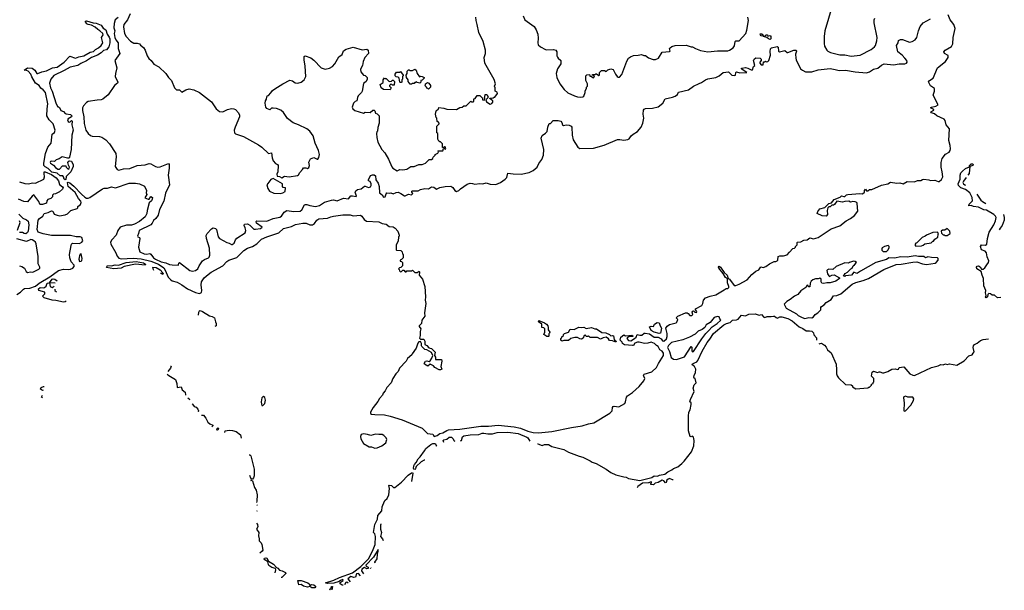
# Model space of a CAD drawing. Extents: x 1771496 to 1971148, y 471553 to 643630.
# Tile 654 of 656: x 1958849 to 1971148, y 515583 to 522706. Entities that reach past the tile are written whole.
import ezdxf

# ---------------------------------------------------------------- set-up
doc = ezdxf.new("R2010")
doc.units = 0

msp = doc.modelspace()

# ---------------------------------------------------------------- linework, layer by layer
at = {"layer": '0CON10XD'}
for points in [[(1968998, 522875), (1968908, 522565), (1968896, 522495), (1968898, 522408), (1968904, 522374), (1968931, 522325), (1968945, 522311), (1968976, 522296), (1969095, 522269), (1969155, 522266), (1969235, 522250), (1969346, 522264), (1969485, 522334), (1969528, 522365), (1969539, 522385), (1969557, 522443), (1969558, 522485), (1969523, 522665), (1969522, 522705), (1969529, 522725)], [(1960079, 522735), (1960043, 522705), (1960030, 522660), (1960025, 522605), (1960036, 522566), (1960030, 522535), (1960038, 522485), (1960048, 522455), (1960079, 522415), (1960079, 522345), (1960100, 522285), (1960037, 522195), (1960064, 522105), (1960045, 522035), (1960043, 521995), (1960073, 521925), (1960071, 521915), (1960034, 521885), (1959952, 521768), (1959887, 521713), (1959865, 521705), (1959815, 521703), (1959705, 521684), (1959685, 521674), (1959645, 521632), (1959633, 521605), (1959633, 521573), (1959648, 521495), (1959655, 521412), (1959677, 521327), (1959705, 521287), (1959735, 521260), (1959755, 521253), (1959845, 521249), (1959875, 521241), (1959925, 521206), (1959969, 521155), (1960049, 521035), (1960053, 520995), (1960042, 520875), (1960068, 520835), (1960088, 520828), (1960145, 520845), (1960225, 520848), (1960317, 520885), (1960415, 520895), (1960465, 520911), (1960485, 520906), (1960545, 520872), (1960575, 520865), (1960605, 520869), (1960685, 520904), (1960709, 520909), (1960717, 520897), (1960714, 520854), (1960704, 520766), (1960721, 520645), (1960669, 520541), (1960650, 520440), (1960597, 520335), (1960577, 520265), (1960549, 520225), (1960521, 520199), (1960503, 520165), (1960485, 520145), (1960341, 520075), (1960334, 520035), (1960320, 520005), (1960323, 519995), (1960346, 519985), (1960349, 519975), (1960332, 519865), (1960349, 519809), (1960405, 519783), (1960435, 519780), (1960475, 519789), (1960489, 519779), (1960519, 519735), (1960544, 519715), (1960614, 519685), (1960675, 519672), (1960722, 519652), (1960755, 519645), (1960827, 519643), (1960834, 519646), (1960836, 519665), (1960845, 519676), (1960975, 519576), (1961006, 519566), (1961045, 519574), (1961075, 519597), (1961089, 519635), (1961133, 519697), (1961156, 519714), (1961207, 519733), (1961217, 519743), (1961222, 519765), (1961218, 519855), (1961182, 519975), (1961180, 520010), (1961190, 520035), (1961245, 520094), (1961265, 520106), (1961295, 520099), (1961306, 520085), (1961329, 519995), (1961345, 519976), (1961435, 519924), (1961466, 519916), (1961495, 519898), (1961505, 519898), (1961529, 519915), (1961544, 519956), (1961562, 519978), (1961666, 520045), (1961674, 520076), (1961667, 520107), (1961651, 520135), (1961656, 520154), (1961693, 520157), (1961723, 520143), (1961775, 520093), (1961795, 520089), (1961855, 520101), (1961878, 520115), (1961809, 520165), (1961801, 520185), (1961812, 520195), (1961935, 520191), (1962015, 520223), (1962098, 520242), (1962121, 520255), (1962153, 520305), (1962187, 520325), (1962275, 520312), (1962354, 520316), (1962375, 520331), (1962407, 520393), (1962419, 520401), (1962435, 520401), (1962475, 520385), (1962545, 520376), (1962595, 520388), (1962655, 520430), (1962745, 520455), (1962768, 520458), (1962815, 520443), (1962895, 520476), (1962955, 520470), (1962985, 520506), (1963005, 520508), (1963052, 520498), (1963056, 520505), (1963040, 520555), (1963049, 520571), (1963070, 520585), (1963115, 520596), (1963155, 520626), (1963165, 520628), (1963205, 520612), (1963232, 520618), (1963240, 520635), (1963239, 520655), (1963225, 520684), (1963208, 520695), (1963206, 520705), (1963230, 520760), (1963255, 520771), (1963275, 520768), (1963292, 520755), (1963299, 520705), (1963325, 520665), (1963341, 520625), (1963343, 520543), (1963375, 520518), (1963395, 520490), (1963416, 520495), (1963426, 520534), (1963437, 520543), (1963465, 520539), (1963485, 520544), (1963515, 520533), (1963551, 520549), (1963575, 520551), (1963608, 520538), (1963655, 520509), (1963665, 520508), (1963705, 520530), (1963745, 520518), (1963758, 520535), (1963747, 520555), (1963747, 520565), (1963755, 520570), (1963825, 520571), (1963854, 520586), (1963908, 520598), (1963955, 520596), (1963995, 520618), (1964022, 520615), (1964055, 520590), (1964097, 520613), (1964165, 520624), (1964235, 520626), (1964261, 520611), (1964285, 520572), (1964305, 520562), (1964335, 520573), (1964354, 520596), (1964437, 520653), (1964475, 520664), (1964505, 520662), (1964535, 520652), (1964595, 520660), (1964635, 520656), (1964675, 520669), (1964725, 520654), (1964795, 520649), (1964855, 520672), (1964915, 520717), (1964932, 520738), (1964945, 520790), (1965015, 520780), (1965115, 520779), (1965215, 520799), (1965265, 520823), (1965314, 520865), (1965335, 520912), (1965371, 520959), (1965394, 521015), (1965396, 521085), (1965361, 521225), (1965375, 521259), (1965419, 521291), (1965438, 521312), (1965447, 521365), (1965462, 521408), (1965478, 521412), (1965513, 521447), (1965575, 521447), (1965608, 521438), (1965622, 521422), (1965630, 521395), (1965640, 521385), (1965675, 521393), (1965712, 521388), (1965738, 521378), (1965744, 521364), (1965750, 521265), (1965761, 521205), (1965821, 521115), (1965845, 521098), (1966015, 521103), (1966151, 521139), (1966315, 521210), (1966345, 521211), (1966395, 521201), (1966445, 521209), (1966462, 521218), (1966486, 521255), (1966512, 521278), (1966565, 521309), (1966612, 521365), (1966632, 521415), (1966644, 521475), (1966638, 521525), (1966642, 521575), (1966649, 521591), (1966665, 521598), (1966755, 521601), (1966825, 521618), (1966882, 521665), (1966912, 521718), (1967005, 521739), (1967035, 521753), (1967065, 521773), (1967079, 521801), (1967205, 521829), (1967265, 521875), (1967335, 521911), (1967365, 521920), (1967415, 521956), (1967445, 521969), (1967545, 521986), (1967585, 522006), (1967638, 522045), (1967705, 522053), (1967745, 522015), (1967775, 522010), (1967789, 522015), (1967794, 522046), (1967805, 522053), (1967845, 522044), (1967930, 522045), (1967872, 522085), (1967862, 522095), (1967868, 522102), (1967915, 522109), (1967945, 522101), (1967985, 522080), (1968002, 522078), (1968015, 522120), (1968030, 522135), (1968014, 522195), (1968022, 522215), (1968045, 522228), (1968100, 522225), (1968110, 522215), (1968110, 522195), (1968093, 522177), (1968093, 522163), (1968113, 522143), (1968137, 522143), (1968142, 522178), (1968155, 522180), (1968165, 522190), (1968175, 522180), (1968195, 522182), (1968208, 522195), (1968226, 522264), (1968222, 522308), (1968229, 522341), (1968239, 522355), (1968312, 522372), (1968323, 522363), (1968326, 522315), (1968340, 522305), (1968405, 522320), (1968435, 522298), (1968445, 522297), (1968520, 522325), (1968550, 522325), (1968552, 522315), (1968541, 522275), (1968543, 522225), (1968550, 522205), (1968604, 522094), (1968627, 522075), (1968665, 522056), (1968745, 522057), (1968825, 522078), (1968973, 522097), (1969035, 522086), (1969085, 522070), (1969165, 522075), (1969285, 522055), (1969425, 522042), (1969465, 522056), (1969515, 522089), (1969569, 522100), (1969615, 522140), (1969647, 522153), (1969765, 522142), (1969835, 522155), (1969905, 522155), (1969927, 522163), (1969936, 522174), (1969929, 522195), (1969906, 522225), (1969872, 522262), (1969817, 522305), (1969802, 522385), (1969823, 522415), (1969828, 522445), (1969851, 522459), (1969875, 522460), (1969965, 522426), (1969997, 522433), (1970035, 522456), (1970056, 522484), (1970077, 522565), (1970099, 522621), (1970135, 522666), (1970225, 522716)], [(1960230, 522780), (1960196, 522705), (1960148, 522645), (1960144, 522615), (1960156, 522535), (1960178, 522495), (1960235, 522436), (1960275, 522414), (1960315, 522414), (1960345, 522406), (1960358, 522388), (1960395, 522360), (1960418, 522325), (1960440, 522255), (1960461, 522221), (1960493, 522195), (1960525, 522152), (1960585, 522116), (1960675, 522034), (1960706, 521986), (1960746, 521946), (1960781, 521855), (1960808, 521832), (1960845, 521831), (1960875, 521800), (1960925, 521832), (1960965, 521842), (1961025, 521830), (1961095, 521798), (1961245, 521679), (1961304, 521594), (1961345, 521561), (1961385, 521557), (1961445, 521584), (1961496, 521596), (1961525, 521594), (1961545, 521583), (1961583, 521543), (1961594, 521515), (1961594, 521495), (1961539, 521365), (1961528, 521325), (1961532, 521295), (1961545, 521283), (1961645, 521248), (1961833, 521145), (1961874, 521115), (1961955, 521034), (1961995, 521042), (1962002, 520982), (1962016, 520946), (1962045, 520912), (1962069, 520899), (1962078, 520885), (1962073, 520807), (1962062, 520778), (1962065, 520752), (1962095, 520748), (1962125, 520732), (1962158, 520752), (1962215, 520744), (1962321, 520759), (1962332, 520768), (1962350, 520800), (1962382, 520835), (1962395, 520858), (1962425, 520857), (1962445, 520848), (1962461, 520859), (1962468, 520885), (1962462, 520928), (1962483, 520967), (1962525, 520986), (1962565, 520964), (1962575, 520966), (1962587, 520985), (1962594, 521025), (1962583, 521075), (1962541, 521165), (1962516, 521255), (1962474, 521315), (1962435, 521344), (1962332, 521395), (1962265, 521419), (1962195, 521473), (1962145, 521547), (1962112, 521575), (1962056, 521596), (1962015, 521600), (1961995, 521600), (1961975, 521582), (1961935, 521598), (1961922, 521612), (1961914, 521665), (1961921, 521695), (1961933, 521715), (1961938, 521745), (1961945, 521760), (1961955, 521760), (1961985, 521792), (1962008, 521822), (1962035, 521844), (1962134, 521905), (1962225, 521951), (1962255, 521941), (1962288, 521918), (1962324, 521914), (1962365, 521926), (1962404, 521955), (1962422, 521998), (1962416, 522125), (1962402, 522205), (1962404, 522245), (1962415, 522253), (1962485, 522231), (1962525, 522200), (1962615, 522104), (1962665, 522088), (1962720, 522100), (1962755, 522120), (1962786, 522155), (1962835, 522242), (1962875, 522273), (1962895, 522318), (1962925, 522338), (1963015, 522362), (1963125, 522328), (1963186, 522336), (1963202, 522325), (1963207, 522283), (1963160, 522235), (1963139, 522185), (1963132, 522135), (1963112, 522098), (1963107, 522085), (1963111, 522055), (1963145, 522012), (1963165, 522008), (1963190, 521985), (1963190, 521965), (1963178, 521935), (1963142, 521908), (1963126, 521814), (1963118, 521795), (1963078, 521755), (1963068, 521735), (1963060, 521695), (1963040, 521685), (1963020, 521665), (1963002, 521615), (1963012, 521595), (1963034, 521574), (1963145, 521540), (1963165, 521550), (1963225, 521548), (1963260, 521575), (1963275, 521578), (1963285, 521570), (1963295, 521540), (1963315, 521530), (1963340, 521505), (1963340, 521415), (1963321, 521359), (1963320, 521315), (1963310, 521305), (1963308, 521285), (1963309, 521235), (1963324, 521175), (1963372, 521085), (1963408, 521045), (1963456, 520966), (1963499, 520869), (1963512, 520852), (1963565, 520821), (1963596, 520834), (1963635, 520830), (1963685, 520840), (1963735, 520872), (1963775, 520872), (1963835, 520900), (1963875, 520900), (1963920, 520915), (1963965, 520960), (1963995, 520960), (1964010, 520975), (1964012, 520988), (1964040, 521015), (1964040, 521025), (1964070, 521040), (1964080, 521055), (1964073, 521063), (1964075, 521070), (1964135, 521070), (1964142, 521098), (1964155, 521100), (1964165, 521090), (1964170, 521095), (1964165, 521120), (1964155, 521120), (1964145, 521110), (1964132, 521112), (1964130, 521155), (1964125, 521160)], [(1962736, 520244), (1962768, 520255), (1962885, 520270), (1962975, 520268), (1963015, 520258), (1963105, 520265), (1963122, 520255), (1963152, 520212), (1963183, 520193), (1963335, 520182), (1963375, 520162), (1963425, 520154), (1963464, 520124), (1963515, 520119), (1963538, 520105), (1963574, 520065), (1963590, 520015), (1963588, 520002), (1963580, 519995), (1963577, 519943), (1963550, 519895), (1963550, 519835), (1963555, 519830), (1963610, 519825), (1963625, 519810), (1963630, 519785), (1963640, 519775), (1963640, 519735), (1963618, 519712), (1963600, 519705), (1963602, 519692), (1963618, 519688), (1963630, 519675), (1963630, 519635), (1963608, 519612), (1963592, 519608), (1963580, 519595), (1963588, 519588), (1963592, 519572), (1963605, 519560), (1963618, 519562), (1963635, 519580), (1963648, 519578), (1963665, 519560), (1963675, 519560), (1963685, 519570), (1963748, 519572), (1963755, 519580), (1963785, 519550), (1963815, 519550), (1963837, 519565), (1963842, 519555), (1963840, 519515), (1963881, 519465), (1963909, 519375), (1963920, 519245), (1963912, 519205), (1963923, 519165), (1963907, 519045), (1963910, 519005), (1963873, 518955), (1963866, 518915), (1963840, 518885), (1963840, 518875), (1963858, 518845), (1963850, 518815), (1963851, 518765), (1963841, 518731), (1963855, 518717), (1963896, 518716), (1963910, 518695), (1963910, 518650), (1963935, 518637), (1963961, 518611), (1963995, 518601), (1964030, 518565), (1964037, 518555), (1964030, 518515), (1964042, 518495), (1964044, 518464), (1964118, 518465), (1964122, 518445), (1964108, 518375), (1964120, 518345), (1964106, 518334), (1964090, 518335), (1964033, 518363), (1964016, 518386), (1963977, 518407), (1963948, 518382), (1963904, 518404), (1963900, 518415), (1963920, 518445), (1963935, 518448), (1963965, 518440), (1963975, 518448), (1963998, 518482), (1964010, 518515), (1963992, 518552), (1963935, 518584), (1963909, 518589), (1963873, 518625), (1963867, 518635), (1963870, 518665), (1963855, 518688), (1963835, 518683), (1963822, 518668), (1963800, 518605), (1963750, 518535), (1963748, 518522), (1963695, 518477), (1963676, 518444), (1963595, 518356), (1963576, 518314), (1963549, 518285), (1963512, 518228), (1963489, 518175), (1963434, 518115), (1963416, 518074), (1963388, 518045), (1963379, 518021), (1963343, 517977), (1963322, 517938), (1963263, 517865), (1963232, 517805), (1963232, 517792), (1963243, 517783), (1963285, 517776), (1963405, 517772), (1963475, 517758), (1963625, 517710), (1963877, 517607), (1963945, 517541), (1964011, 517531), (1964025, 517504), (1964065, 517515), (1964098, 517542), (1964135, 517550), (1964185, 517579), (1964205, 517585), (1964345, 517596), (1964610, 517630), (1964705, 517630), (1964825, 517644), (1965025, 517625), (1965105, 517605), (1965195, 517571), (1965265, 517555), (1965329, 517549), (1965495, 517565), (1965740, 517615), (1965875, 517635), (1965955, 517662), (1966022, 517675), (1966221, 517795), (1966248, 517825), (1966253, 517867), (1966261, 517879), (1966275, 517883), (1966335, 517872), (1966406, 517915), (1966418, 517935), (1966428, 517992), (1966441, 518010), (1966505, 518051), (1966585, 518129), (1966645, 518199), (1966657, 518225), (1966643, 518265), (1966649, 518281), (1966745, 518312), (1966805, 518363), (1966827, 518415), (1966890, 518515), (1966891, 518545), (1966875, 518570), (1966846, 518586), (1966825, 518627), (1966805, 518637), (1966778, 518665), (1966735, 518682), (1966695, 518667), (1966655, 518662), (1966585, 518681), (1966565, 518680), (1966534, 518666), (1966515, 518640), (1966505, 518638), (1966405, 518648), (1966380, 518665), (1966375, 518680), (1966350, 518705), (1966360, 518745), (1966395, 518772), (1966415, 518760), (1966495, 518768), (1966508, 518758), (1966508, 518752), (1966465, 518750), (1966442, 518738), (1966432, 518725), (1966452, 518702), (1966483, 518697), (1966530, 518725), (1966550, 518745), (1966562, 518778), (1966595, 518768), (1966622, 518768), (1966649, 518791), (1966663, 518793), (1966715, 518783), (1966775, 518744), (1966825, 518742), (1966863, 518723), (1966877, 518697), (1966895, 518693), (1966928, 518722), (1966937, 518753), (1966938, 518788), (1966921, 518855), (1966938, 518882), (1966965, 518900), (1967048, 518922), (1967058, 518932), (1967070, 518965), (1967050, 518985), (1967070, 519005), (1967165, 519048), (1967187, 519047), (1967200, 519040), (1967220, 519015), (1967245, 519012), (1967257, 519025), (1967248, 519055), (1967255, 519068), (1967265, 519070), (1967283, 519053), (1967305, 519050), (1967307, 519065), (1967290, 519085), (1967292, 519098), (1967369, 519140), (1967382, 519165), (1967391, 519205), (1967415, 519234), (1967474, 519256), (1967545, 519271), (1967648, 519335), (1967675, 519349), (1967695, 519350), (1967709, 519361), (1967709, 519375), (1967690, 519420), (1967691, 519471), (1967665, 519488), (1967637, 519537), (1967583, 519603), (1967579, 519615), (1967585, 519631), (1967605, 519618), (1967650, 519550), (1967685, 519515), (1967697, 519477), (1967715, 519467), (1967775, 519387), (1967793, 519387), (1967835, 519404), (1967935, 519460), (1967993, 519525), (1968044, 519566), (1968082, 519585), (1968105, 519620), (1968135, 519613), (1968170, 519625), (1968215, 519660), (1968275, 519688), (1968295, 519688), (1968310, 519695), (1968320, 519705), (1968325, 519748), (1968345, 519758), (1968392, 519758), (1968435, 519772), (1968465, 519802), (1968505, 519850), (1968527, 519853), (1968540, 519865), (1968540, 519875), (1968560, 519895), (1968560, 519925), (1968565, 519930), (1968605, 519932), (1968645, 519952), (1968685, 519958), (1968718, 519982), (1968765, 519970), (1968825, 519988), (1968986, 520094), (1969095, 520134), (1969174, 520196), (1969227, 520223), (1969277, 520263), (1969319, 520315), (1969312, 520412), (1969304, 520424), (1969284, 520434), (1969255, 520438), (1969225, 520430), (1969205, 520442), (1969155, 520438), (1969125, 520427), (1969055, 520440), (1969029, 520401), (1969015, 520390), (1968995, 520390), (1968975, 520370), (1968955, 520368), (1968942, 520358), (1968934, 520325), (1968939, 520275), (1968925, 520253), (1968875, 520258), (1968810, 520285), (1968819, 520311), (1968842, 520345), (1968905, 520363), (1968955, 520410), (1968989, 520421), (1969025, 520460), (1969098, 520492), (1969115, 520507), (1969145, 520498), (1969155, 520500), (1969175, 520518), (1969195, 520522), (1969345, 520538), (1969377, 520533), (1969400, 520555), (1969400, 520575), (1969415, 520590), (1969425, 520570), (1969445, 520570), (1969464, 520586), (1969495, 520588), (1969615, 520640), (1969695, 520657), (1969725, 520677), (1969805, 520667), (1969845, 520670), (1969885, 520658), (1969935, 520687), (1970025, 520683), (1970065, 520700), (1970105, 520700), (1970125, 520712), (1970145, 520714), (1970205, 520707), (1970227, 520697), (1970281, 520701), (1970324, 520684), (1970335, 520688), (1970365, 520713), (1970381, 520745), (1970374, 520805), (1970359, 520865), (1970360, 520925), (1970374, 520975), (1970415, 521027), (1970458, 521052), (1970473, 521075), (1970476, 521095), (1970473, 521135), (1970457, 521197), (1970464, 521344), (1970423, 521393), (1970408, 521448), (1970395, 521465), (1970305, 521507), (1970275, 521530), (1970238, 521545), (1970230, 521555), (1970267, 521575), (1970269, 521585), (1970225, 521606), (1970240, 521615), (1970295, 521627), (1970321, 521645), (1970259, 521765), (1970275, 521815), (1970275, 521845), (1970265, 521857), (1970225, 521882), (1970200, 521930), (1970212, 521945), (1970259, 521975), (1970314, 522106), (1970414, 522185), (1970446, 522235), (1970447, 522257), (1970403, 522283), (1970391, 522305), (1970409, 522325), (1970487, 522373), (1970505, 522405), (1970509, 522485), (1970534, 522595), (1970516, 522645), (1970488, 522685), (1970472, 522705), (1970445, 522765)], [(1964125, 521160), (1964105, 521180), (1964095, 521180), (1964085, 521190), (1964073, 521213), (1964070, 521285), (1964060, 521295), (1964060, 521375), (1964090, 521405), (1964090, 521415), (1964075, 521430), (1964063, 521433), (1964060, 521475), (1964050, 521485), (1964042, 521525), (1964053, 521567), (1964080, 521595), (1964085, 521610), (1964145, 521602), (1964185, 521590), (1964305, 521583), (1964345, 521608), (1964377, 521613), (1964395, 521630), (1964428, 521632), (1964485, 521690), (1964495, 521680), (1964515, 521680), (1964520, 521685), (1964522, 521718), (1964538, 521722), (1964565, 521760), (1964595, 521760), (1964628, 521728), (1964630, 521705), (1964657, 521703), (1964660, 521725), (1964650, 521735), (1964660, 521745), (1964665, 521770), (1964685, 521770), (1964700, 521745), (1964698, 521732), (1964670, 521705), (1964679, 521679), (1964727, 521653), (1964745, 521660), (1964760, 521675), (1964760, 521695), (1964745, 521700), (1964722, 521722), (1964722, 521728), (1964765, 521730), (1964775, 521740), (1964785, 521740), (1964817, 521783), (1964815, 521800), (1964790, 521815), (1964790, 521855), (1964780, 521875), (1964792, 521905), (1964775, 521960), (1964658, 522165), (1964652, 522235), (1964668, 522282), (1964666, 522325), (1964637, 522435), (1964585, 522545), (1964563, 522645), (1964550, 522695), (1964547, 522737)], [(1965139, 522755), (1965157, 522705), (1965275, 522619), (1965301, 522581), (1965321, 522525), (1965326, 522475), (1965320, 522415), (1965325, 522393), (1965355, 522366), (1965415, 522334), (1965435, 522329), (1965515, 522334), (1965548, 522325), (1965559, 522305), (1965560, 522255), (1965566, 522236), (1965574, 522224), (1965610, 522195), (1965608, 522155), (1965568, 522092), (1965551, 522035), (1965558, 521985), (1965597, 521907), (1965650, 521835), (1965694, 521794), (1965780, 521755), (1965815, 521743), (1965855, 521740), (1965885, 521742), (1965897, 521753), (1965912, 521795), (1965913, 521817), (1965928, 521845), (1965930, 521865), (1965940, 521875), (1965940, 521905), (1965920, 521945), (1965922, 522005), (1965932, 522018), (1965965, 522020), (1965972, 522002), (1965985, 522000), (1966015, 521980), (1966030, 521995), (1966018, 522008), (1966002, 522012), (1966005, 522020), (1966035, 522020), (1966045, 522030), (1966055, 522030), (1966085, 522010), (1966090, 522015), (1966090, 522045), (1966115, 522070), (1966152, 522072), (1966175, 522060), (1966195, 522080), (1966235, 522093), (1966263, 522083), (1966290, 522025), (1966312, 521995), (1966325, 521988), (1966343, 521987), (1966369, 522021), (1966432, 522188), (1966455, 522224), (1966477, 522243), (1966515, 522258), (1966575, 522262), (1966615, 522273), (1966645, 522258), (1966665, 522257), (1966705, 522230), (1966761, 522211), (1966791, 522209), (1966828, 522225), (1966875, 522302), (1966965, 522307), (1966973, 522315), (1966968, 522345), (1966974, 522356), (1966995, 522372), (1967035, 522382), (1967175, 522387), (1967235, 522368), (1967255, 522368), (1967290, 522345), (1967355, 522323), (1967445, 522303), (1967565, 522316), (1967695, 522319), (1967716, 522324), (1967761, 522355), (1967779, 522381), (1967787, 522433), (1967795, 522440), (1967835, 522442), (1967919, 522535), (1967934, 522575), (1967951, 522695), (1967945, 522738)], [(1959415, 520708), (1959405, 520716), (1959396, 520746), (1959386, 520756), (1959355, 520756), (1959315, 520790), (1959252, 520802), (1959205, 520850), (1959165, 520868), (1959152, 520885), (1959150, 520915), (1959173, 521035), (1959202, 521115), (1959240, 521165), (1959254, 521275), (1959284, 521296), (1959294, 521326), (1959267, 521405), (1959216, 521455), (1959189, 521505), (1959191, 521595), (1959200, 521655), (1959173, 521795), (1959141, 521831), (1959112, 521852), (1959092, 521885), (1959048, 521915), (1959001, 521991), (1958987, 522027), (1958953, 522063), (1958935, 522072), (1958903, 522075), (1958945, 522104), (1959005, 522101), (1959037, 522077), (1959065, 522036), (1959075, 522034), (1959125, 522055), (1959185, 522069), (1959258, 522105), (1959315, 522115), (1959405, 522175), (1959475, 522251), (1959545, 522226), (1959587, 522243), (1959652, 522255), (1959731, 522299), (1959770, 522310), (1959795, 522335), (1959834, 522356), (1959868, 522382), (1959886, 522415), (1959871, 522485), (1959891, 522515), (1959886, 522535), (1959848, 522568), (1959823, 522583), (1959793, 522613), (1959745, 522639), (1959705, 522645), (1959687, 522655), (1959665, 522688), (1959685, 522693), (1959765, 522666), (1959805, 522664), (1959865, 522636), (1959892, 522602), (1959925, 522579), (1959940, 522525), (1959965, 522489), (1959973, 522465), (1959974, 522415), (1959962, 522365), (1959935, 522328), (1959895, 522320), (1959867, 522293), (1959819, 522261), (1959745, 522232), (1959685, 522192), (1959611, 522159), (1959575, 522134), (1959478, 522115), (1959405, 522070), (1959275, 522010), (1959236, 521964), (1959222, 521915), (1959234, 521855), (1959256, 521815), (1959306, 521656), (1959325, 521620), (1959335, 521620), (1959348, 521608), (1959361, 521571), (1959395, 521560), (1959416, 521536), (1959429, 521529), (1959485, 521522), (1959499, 521505), (1959495, 521492), (1959455, 521470), (1959448, 521455), (1959455, 521436), (1959465, 521428), (1959479, 521431), (1959495, 521446), (1959505, 521438), (1959499, 521395), (1959516, 521326), (1959501, 521265), (1959493, 521085), (1959472, 520988), (1959465, 520978), (1959445, 520976), (1959380, 520995), (1959341, 520969), (1959305, 520957), (1959284, 520936), (1959245, 520941), (1959234, 520936), (1959231, 520925), (1959235, 520914), (1959271, 520891), (1959295, 520859), (1959325, 520842), (1959348, 520842), (1959385, 520880), (1959425, 520880), (1959430, 520865), (1959455, 520842), (1959465, 520850), (1959470, 520865), (1959458, 520888), (1959452, 520925), (1959461, 520939), (1959475, 520943), (1959495, 520938), (1959516, 520895), (1959516, 520875), (1959488, 520805), (1959430, 520750), (1959425, 520712), (1959415, 520708)], [(1968225, 522458), (1968202, 522465), (1968182, 522482), (1968140, 522495), (1968140, 522500), (1968112, 522505), (1968102, 522515), (1968100, 522530), (1968125, 522528), (1968140, 522500), (1968155, 522500), (1968175, 522518), (1968190, 522515), (1968195, 522500), (1968225, 522510), (1968232, 522495), (1968232, 522465), (1968225, 522458)], [(1963615, 521920), (1963605, 521920), (1963598, 521928), (1963588, 521978), (1963578, 521988), (1963553, 521993), (1963540, 522005), (1963540, 522025), (1963555, 522050), (1963595, 522050), (1963605, 522060), (1963640, 522015), (1963640, 522005), (1963630, 521995), (1963630, 521965), (1963623, 521957), (1963622, 521928), (1963615, 521920)], [(1963745, 521900), (1963725, 521900), (1963700, 521935), (1963700, 521955), (1963680, 521985), (1963678, 522015), (1963690, 522035), (1963690, 522065), (1963705, 522080), (1963715, 522080), (1963725, 522070), (1963755, 522070), (1963785, 522088), (1963802, 522075), (1963813, 522033), (1963842, 521992), (1963855, 522000), (1963875, 521998), (1963900, 521985), (1963900, 521975), (1963878, 521952), (1963860, 521945), (1963860, 521925), (1963847, 521913), (1963815, 521920), (1963805, 521930), (1963795, 521920), (1963785, 521920), (1963775, 521910), (1963755, 521910), (1963745, 521900)], [(1963475, 521832), (1963395, 521833), (1963363, 521855), (1963353, 521897), (1963388, 521922), (1963390, 521955), (1963405, 521980), (1963412, 521972), (1963425, 521970), (1963463, 521933), (1963492, 521938), (1963505, 521950), (1963515, 521950), (1963530, 521935), (1963525, 521890), (1963505, 521890), (1963498, 521898), (1963485, 521900), (1963470, 521885), (1963470, 521875), (1963490, 521855), (1963475, 521832)], [(1963955, 521840), (1963948, 521848), (1963935, 521850), (1963930, 521865), (1963910, 521885), (1963918, 521892), (1963920, 521905), (1963945, 521920), (1963960, 521915), (1963980, 521885), (1963980, 521865), (1963955, 521840)], [(1971104, 519237), (1971063, 519233), (1971025, 519268), (1970995, 519268), (1970975, 519282), (1970955, 519287), (1970942, 519275), (1970940, 519245), (1970922, 519232), (1970914, 519245), (1970920, 519265), (1970913, 519295), (1970916, 519325), (1970894, 519385), (1970889, 519475), (1970870, 519515), (1970861, 519561), (1970806, 519595), (1970800, 519615), (1970810, 519630), (1970825, 519632), (1970845, 519621), (1970865, 519590), (1970885, 519593), (1970905, 519609), (1970929, 519645), (1970949, 519675), (1970954, 519696), (1970935, 519745), (1970926, 519796), (1970911, 519815), (1970864, 519834), (1970852, 519875), (1970865, 519896), (1970915, 519893), (1970932, 519905), (1970938, 519975), (1970960, 520055), (1971018, 520145), (1971040, 520195), (1971047, 520235), (1971038, 520255), (1971017, 520275), (1970925, 520329), (1970894, 520334), (1970825, 520365), (1970765, 520374), (1970735, 520387), (1970705, 520383), (1970711, 520405), (1970749, 520445), (1970748, 520485), (1970716, 520546), (1970665, 520585), (1970604, 520605), (1970578, 520635), (1970572, 520655), (1970595, 520715), (1970596, 520764), (1970607, 520793), (1970624, 520816), (1970665, 520847), (1970712, 520868), (1970715, 520886), (1970733, 520907), (1970755, 520905), (1970761, 520895), (1970756, 520884), (1970717, 520873), (1970710, 520785), (1970694, 520765)], [(1958845, 520683), (1958915, 520660), (1958954, 520656), (1959015, 520668), (1959045, 520664), (1959152, 520715), (1959160, 520745), (1959154, 520784), (1959153, 520805), (1959165, 520807), (1959245, 520774), (1959305, 520732), (1959333, 520695), (1959348, 520648), (1959385, 520619), (1959390, 520605), (1959385, 520592), (1959345, 520558), (1959295, 520532), (1959272, 520528), (1959260, 520515), (1959257, 520495), (1959236, 520475), (1959199, 520461), (1959186, 520444), (1959185, 520414), (1959135, 520398), (1959108, 520398), (1959100, 520405), (1959088, 520435), (1959025, 520518), (1959003, 520505), (1958945, 520434), (1958900, 520435), (1958835, 520464)], [(1958815, 519274), (1958857, 519303), (1958895, 519343), (1958909, 519349), (1958974, 519356), (1959045, 519380), (1959093, 519417), (1959226, 519495), (1959335, 519577), (1959395, 519591), (1959455, 519588), (1959483, 519593), (1959513, 519605), (1959529, 519625), (1959530, 519640), (1959492, 519685), (1959474, 519735), (1959472, 519775), (1959491, 519889), (1959496, 519905), (1959510, 519915), (1959596, 519914), (1959625, 519928), (1959638, 519945), (1959623, 519985), (1959605, 519995), (1959555, 519994), (1959485, 520011), (1959245, 520010), (1959142, 520032), (1959078, 520055), (1959069, 520085), (1959081, 520205), (1959095, 520226), (1959138, 520255), (1959155, 520288), (1959205, 520298), (1959245, 520322), (1959262, 520315), (1959280, 520280), (1959315, 520264), (1959345, 520258), (1959415, 520268), (1959447, 520283), (1959487, 520325), (1959565, 520350), (1959573, 520357), (1959576, 520375), (1959609, 520401), (1959616, 520425), (1959611, 520441), (1959583, 520475), (1959540, 520550), (1959455, 520625), (1959447, 520673), (1959454, 520676), (1959475, 520668), (1959525, 520628), (1959619, 520529), (1959662, 520492), (1959685, 520480), (1959705, 520479), (1959725, 520488), (1959885, 520594), (1959905, 520601), (1959945, 520602), (1959995, 520620), (1960045, 520609), (1960215, 520665), (1960297, 520667), (1960347, 520657), (1960407, 520627), (1960431, 520575), (1960429, 520545), (1960436, 520524), (1960412, 520482), (1960455, 520464), (1960465, 520467), (1960485, 520499), (1960506, 520485), (1960505, 520465), (1960496, 520445), (1960465, 520420), (1960441, 520325), (1960437, 520285), (1960417, 520243), (1960346, 520185), (1960285, 520153), (1960245, 520142), (1960181, 520139), (1960104, 520116), (1960074, 520076), (1960056, 520015), (1960001, 519959), (1959983, 519927), (1959986, 519905), (1960049, 519795), (1960065, 519754), (1960088, 519728), (1960115, 519721), (1960265, 519731), (1960365, 519719), (1960485, 519690), (1960583, 519653), (1960649, 519609), (1960668, 519578), (1960702, 519492), (1960735, 519457), (1960755, 519445), (1960815, 519429), (1960875, 519396), (1960944, 519345), (1961045, 519300), (1961095, 519288), (1961118, 519302), (1961126, 519325), (1961114, 519396), (1961120, 519435), (1961155, 519482), (1961203, 519527), (1961242, 519555), (1961386, 519634), (1961435, 519689), (1961460, 519705), (1961561, 519739), (1961649, 519825), (1961695, 519854), (1961756, 519874), (1961812, 519908), (1961871, 519965), (1961934, 519995), (1962085, 520047), (1962145, 520098), (1962245, 520124), (1962295, 520149), (1962385, 520167), (1962428, 520168), (1962475, 520146), (1962505, 520146), (1962530, 520160), (1962562, 520205), (1962585, 520222), (1962695, 520227), (1962736, 520244)], [(1962104, 520536), (1962135, 520543), (1962165, 520560), (1962170, 520605), (1962141, 520611), (1962132, 520625), (1962130, 520655), (1962015, 520723), (1961985, 520713), (1961937, 520645), (1961948, 520598), (1961970, 520565), (1962025, 520540), (1962104, 520536)], [(1970672, 520737), (1970638, 520692), (1970632, 520675), (1970638, 520658), (1970654, 520644), (1970662, 520642)], [(1970807, 520527), (1970854, 520454), (1970874, 520435), (1970919, 520413)], [(1958840, 520280), (1958887, 520227), (1958935, 520208), (1958955, 520193), (1958962, 520145), (1958953, 520065), (1958945, 520048), (1958925, 520031)], [(1971139, 520273), (1971148, 520235), (1971145, 520205), (1971122, 520135), (1971095, 520105), (1971083, 520083)], [(1958822, 520078), (1958854, 520175), (1958848, 520195)], [(1958925, 520031), (1958906, 520035), (1958885, 520051), (1958845, 520049)], [(1970045, 519880), (1970115, 519882), (1970135, 519890), (1970155, 519910), (1970235, 519920), (1970255, 519940), (1970265, 519940), (1970280, 519965), (1970317, 519993), (1970320, 520025), (1970328, 520038), (1970312, 520052), (1970255, 520050), (1970175, 520017), (1970158, 520002), (1970124, 519986), (1970055, 519920), (1970045, 519918), (1970032, 519895), (1970045, 519880)], [(1970435, 520010), (1970470, 520035), (1970468, 520068), (1970435, 520100), (1970405, 520080), (1970375, 520078), (1970360, 520065), (1970362, 520042), (1970385, 520020), (1970395, 520020), (1970405, 520010), (1970435, 520010)], [(1958847, 519633), (1958875, 519627), (1958909, 519605), (1958931, 519561), (1958945, 519549), (1958982, 519558), (1959015, 519554), (1959087, 519593), (1959099, 519605), (1959100, 519615), (1959079, 519659), (1959080, 519750), (1959056, 519906), (1959045, 519930), (1959027, 519947), (1959005, 519960), (1958989, 519961), (1958935, 519938), (1958815, 519970)], [(1959595, 519688), (1959615, 519692), (1959625, 519702), (1959631, 519725), (1959615, 519782), (1959605, 519777), (1959595, 519757), (1959588, 519715), (1959595, 519688)], [(1969675, 519812), (1969695, 519830), (1969712, 519858), (1969710, 519875), (1969697, 519887), (1969650, 519875), (1969624, 519856), (1969618, 519845), (1969618, 519828), (1969633, 519813), (1969675, 519812)], [(1960025, 519595), (1959934, 519614), (1959945, 519636), (1959995, 519635), (1960040, 519645), (1960085, 519643), (1960180, 519675), (1960305, 519688), (1960395, 519672), (1960420, 519655), (1960415, 519643), (1960295, 519653), (1960155, 519625), (1960115, 519603), (1960025, 519595)], [(1968655, 518978), (1968705, 518990), (1968745, 518985), (1968765, 518997), (1968785, 519027), (1968817, 519045), (1968848, 519075), (1968856, 519085), (1968856, 519115), (1968864, 519125), (1968899, 519145), (1968925, 519174), (1968985, 519212), (1969015, 519260), (1969055, 519261), (1969107, 519283), (1969246, 519404), (1969293, 519427), (1969385, 519449), (1969453, 519475), (1969643, 519587), (1969799, 519651), (1969860, 519655), (1970005, 519681), (1970055, 519683), (1970125, 519659), (1970175, 519649), (1970283, 519667), (1970298, 519675), (1970320, 519705), (1970322, 519725), (1970315, 519732), (1970237, 519737), (1970195, 519747), (1970165, 519733), (1970145, 519750), (1970075, 519750), (1970035, 519758), (1969935, 519742), (1969856, 519746), (1969775, 519729), (1969705, 519734), (1969675, 519714), (1969545, 519674), (1969352, 519568), (1969315, 519540), (1969305, 519538), (1969267, 519553), (1969240, 519515), (1969165, 519510), (1969155, 519500), (1969140, 519505), (1969161, 519539), (1969190, 519555), (1969232, 519598), (1969246, 519604), (1969260, 519635), (1969276, 519644), (1969300, 519675), (1969287, 519687), (1969265, 519690), (1969213, 519677), (1969202, 519668), (1969155, 519672), (1969046, 519624), (1969005, 519588), (1968955, 519593), (1968938, 519585), (1968933, 519575), (1968940, 519535), (1968955, 519508), (1968965, 519502), (1968995, 519518), (1969025, 519522), (1969090, 519485), (1969090, 519475), (1969045, 519440), (1968975, 519420), (1968932, 519422), (1968893, 519413), (1968870, 519415), (1968860, 519435), (1968860, 519465), (1968845, 519480), (1968825, 519472), (1968788, 519472), (1968755, 519460), (1968735, 519440), (1968722, 519415), (1968718, 519372), (1968702, 519372), (1968698, 519388), (1968685, 519390), (1968668, 519362), (1968605, 519320), (1968568, 519275), (1968528, 519255), (1968475, 519213), (1968432, 519188), (1968400, 519155), (1968422, 519105), (1968554, 519035), (1968575, 519015), (1968625, 518987), (1968655, 518978)], [(1960525, 519577), (1960519, 519585), (1960511, 519615), (1960555, 519612), (1960604, 519585), (1960635, 519546), (1960639, 519535), (1960635, 519524), (1960617, 519537), (1960606, 519539)], [(1959430, 519191), (1959415, 519182), (1959395, 519181), (1959301, 519201), (1959255, 519204), (1959155, 519236), (1959134, 519255), (1959164, 519285), (1959164, 519305), (1959086, 519325), (1959085, 519345), (1959105, 519363), (1959145, 519358), (1959158, 519362), (1959179, 519381), (1959194, 519415), (1959220, 519420), (1959254, 519465), (1959265, 519470), (1959289, 519465), (1959316, 519448)], [(1959290, 519417), (1959220, 519420), (1959230, 519375), (1959255, 519363), (1959280, 519379)], [(1959288, 519341), (1959288, 519325), (1959307, 519309)], [(1961084, 519019), (1961086, 519055), (1961095, 519073), (1961105, 519076), (1961133, 519065), (1961218, 519008), (1961255, 519002), (1961281, 518985), (1961293, 518935), (1961305, 518915), (1961302, 518885), (1961295, 518879), (1961286, 518878)], [(1965315, 517407), (1965321, 517411), (1965375, 517392), (1965405, 517403), (1965455, 517405), (1965498, 517378), (1965645, 517341), (1965706, 517306), (1965836, 517256), (1965885, 517243), (1965975, 517201), (1966001, 517181), (1966048, 517165), (1966175, 517095), (1966235, 517054), (1966295, 517026), (1966395, 516998), (1966425, 516994), (1966455, 516978), (1966595, 516954), (1966745, 516992), (1966775, 517011), (1966815, 517008), (1966839, 517021), (1966906, 517034), (1966945, 517063), (1966995, 517085), (1967015, 517104), (1967070, 517125), (1967121, 517165), (1967151, 517195), (1967239, 517311), (1967272, 517385), (1967275, 517455), (1967267, 517495), (1967255, 517507), (1967235, 517500), (1967223, 517503), (1967205, 517575), (1967202, 517755), (1967208, 517805), (1967224, 517835), (1967237, 517903), (1967235, 517922), (1967222, 517935), (1967228, 517965), (1967273, 518065), (1967262, 518105), (1967273, 518147), (1967298, 518175), (1967287, 518225), (1967275, 518232), (1967272, 518245), (1967274, 518265), (1967290, 518300), (1967296, 518345), (1967277, 518377), (1967254, 518395), (1967250, 518405), (1967271, 518419), (1967306, 518435), (1967320, 518450), (1967375, 518568), (1967435, 518678), (1967470, 518720), (1967515, 518789), (1967644, 518895), (1967680, 518915), (1967724, 518926), (1967755, 518957), (1967805, 518961), (1967822, 518968), (1967865, 519019), (1967915, 519011), (1967955, 519029), (1968036, 519034), (1968085, 519018), (1968115, 519025), (1968143, 518993), (1968155, 518990), (1968185, 518999), (1968235, 518999), (1968265, 519006), (1968278, 519005), (1968297, 518987), (1968315, 518981), (1968344, 518996), (1968371, 518995), (1968445, 518974), (1968498, 518945), (1968585, 518870), (1968632, 518852), (1968675, 518821), (1968716, 518824), (1968746, 518816), (1968765, 518795), (1968771, 518771), (1968803, 518735), (1968803, 518706)], [(1965455, 518750), (1965435, 518752), (1965398, 518775), (1965410, 518805), (1965407, 518847), (1965395, 518860), (1965370, 518865), (1965370, 518905), (1965330, 518935), (1965335, 518950), (1965405, 518920), (1965430, 518905), (1965446, 518885), (1965452, 518865), (1965450, 518835), (1965470, 518805), (1965468, 518792), (1965460, 518785), (1965460, 518755), (1965455, 518750)], [(1966835, 518787), (1966774, 518804), (1966735, 518828), (1966715, 518870), (1966735, 518880), (1966765, 518878), (1966780, 518905), (1966810, 518925), (1966835, 518920), (1966848, 518885), (1966868, 518855), (1966855, 518792), (1966835, 518787)], [(1967055, 518464), (1967155, 518496), (1967235, 518628), (1967245, 518620), (1967245, 518573), (1967255, 518560), (1967265, 518562), (1967368, 518722), (1967420, 518790), (1967455, 518821), (1967497, 518873), (1967561, 518915), (1967608, 518955), (1967593, 518973), (1967586, 518996), (1967565, 519002), (1967525, 518990), (1967472, 518928), (1967422, 518895), (1967408, 518865), (1967375, 518837), (1967322, 518818), (1967285, 518782), (1967216, 518744), (1967131, 518709), (1966992, 518678), (1966955, 518640), (1966942, 518615), (1966966, 518564), (1966988, 518488), (1967015, 518469), (1967055, 518464)], [(1966295, 518682), (1966255, 518698), (1966215, 518700), (1966203, 518723), (1966175, 518742), (1966136, 518734), (1966105, 518718), (1966065, 518737), (1965975, 518740), (1965955, 518760), (1965945, 518750), (1965925, 518750), (1965915, 518768), (1965900, 518765), (1965888, 518732), (1965865, 518720), (1965845, 518722), (1965815, 518738), (1965785, 518740), (1965735, 518728), (1965705, 518700), (1965645, 518700), (1965625, 518692), (1965610, 518705), (1965610, 518725), (1965618, 518732), (1965622, 518748), (1965640, 518765), (1965640, 518775), (1965655, 518788), (1965704, 518806), (1965725, 518842), (1965775, 518838), (1965835, 518869), (1965865, 518863), (1965895, 518866), (1965925, 518853), (1965993, 518863), (1966035, 518848), (1966055, 518847), (1966120, 518800), (1966170, 518795), (1966215, 518778), (1966235, 518760), (1966255, 518762), (1966265, 518758), (1966273, 518713), (1966282, 518702), (1966300, 518695), (1966295, 518682)], [(1968837, 518659), (1968847, 518665), (1968865, 518668), (1968904, 518645), (1968925, 518619), (1968940, 518585), (1968987, 518547), (1969049, 518405), (1969054, 518335), (1969051, 518285), (1969059, 518259), (1969075, 518235), (1969165, 518154), (1969237, 518147), (1969250, 518135), (1969252, 518122), (1969295, 518100), (1969445, 518110), (1969455, 518120), (1969465, 518120), (1969490, 518145), (1969490, 518155), (1969510, 518165), (1969512, 518178), (1969520, 518185), (1969520, 518225), (1969490, 518255), (1969499, 518305), (1969515, 518320), (1969565, 518301), (1969585, 518311), (1969595, 518310), (1969625, 518297), (1969645, 518297), (1969695, 518315), (1969745, 518345), (1969785, 518349), (1969815, 518338), (1969826, 518345), (1969835, 518366), (1969895, 518373), (1969967, 518287), (1970005, 518267), (1970025, 518266), (1970239, 518365), (1970323, 518387), (1970355, 518402), (1970385, 518399), (1970415, 518410), (1970435, 518401), (1970465, 518409), (1970555, 518393), (1970645, 518446), (1970705, 518508), (1970748, 518522), (1970758, 518545), (1970772, 518558), (1970758, 518615), (1970763, 518635), (1970775, 518653), (1970811, 518669), (1970849, 518701), (1970885, 518713), (1970949, 518724)], [(1960731, 518379), (1960740, 518380), (1960733, 518355), (1960699, 518315)], [(1960693, 518283), (1960710, 518265), (1960794, 518214), (1960812, 518165), (1960814, 518114), (1960865, 518124), (1960877, 518087), (1960917, 518055), (1960919, 518025), (1960921, 518019)], [(1959144, 518082), (1959135, 518078), (1959108, 518095), (1959118, 518115), (1959145, 518129), (1959153, 518127)], [(1959132, 517984), (1959122, 517995), (1959135, 518017)], [(1960948, 517986), (1960964, 517974), (1960968, 517959)], [(1961875, 517890), (1961885, 517892), (1961909, 517915), (1961918, 517955), (1961910, 517990), (1961895, 518002), (1961885, 518000), (1961874, 517986), (1961867, 517935), (1961868, 517905), (1961875, 517890)], [(1969905, 517818), (1969915, 517824), (1969981, 517895), (1970015, 517951), (1970018, 517975), (1970005, 517996), (1969945, 517993), (1969915, 518007), (1969895, 518000), (1969891, 517985), (1969899, 517925), (1969892, 517825), (1969905, 517818)], [(1961003, 517909), (1961007, 517907), (1961029, 517879), (1961055, 517870), (1961073, 517845), (1961081, 517825), (1961078, 517812), (1961077, 517811)], [(1961121, 517768), (1961145, 517768), (1961175, 517733), (1961200, 517680), (1961223, 517663), (1961262, 517645), (1961263, 517635), (1961250, 517625)], [(1961314, 517582), (1961311, 517585), (1961315, 517604), (1961325, 517610), (1961332, 517602), (1961325, 517582), (1961318, 517581)], [(1961411, 517551), (1961415, 517575), (1961465, 517582), (1961509, 517579), (1961555, 517564), (1961608, 517525), (1961614, 517482)], [(1963285, 517359), (1963315, 517363), (1963373, 517385), (1963424, 517426), (1963433, 517465), (1963425, 517488), (1963397, 517515), (1963375, 517526), (1963335, 517530), (1963295, 517531), (1963235, 517516), (1963195, 517529), (1963145, 517536), (1963113, 517527), (1963107, 517503), (1963111, 517475), (1963145, 517416), (1963213, 517373), (1963245, 517372), (1963285, 517359)], [(1964149, 517429), (1964138, 517455), (1964147, 517463), (1964185, 517468), (1964215, 517495), (1964244, 517494), (1964260, 517480), (1964275, 517450), (1964284, 517445)], [(1964355, 517447), (1964366, 517454), (1964382, 517498), (1964395, 517511), (1964475, 517525), (1964585, 517526), (1964625, 517544), (1964645, 517546), (1964695, 517537), (1964755, 517536), (1964815, 517554), (1964945, 517557), (1965075, 517540), (1965185, 517494), (1965198, 517485), (1965222, 517443)], [(1963910, 517209), (1963902, 517208), (1963862, 517188), (1963802, 517128), (1963795, 517102), (1963785, 517092), (1963774, 517094), (1963770, 517105), (1963771, 517135), (1963781, 517155), (1963802, 517178), (1963826, 517225), (1963852, 517248), (1963906, 517324), (1963923, 517355), (1963983, 517405), (1964010, 517415), (1964037, 517415), (1964054, 517385), (1964052, 517377)], [(1961715, 517276), (1961725, 517274), (1961735, 517263), (1961776, 517094), (1961779, 517011), (1961771, 516989), (1961755, 516972), (1961745, 516972), (1961735, 516985), (1961725, 517018)], [(1961735, 516954), (1961745, 516960), (1961758, 516948), (1961784, 516865), (1961804, 516834), (1961815, 516775), (1961811, 516695), (1961807, 516679)], [(1962889, 515647), (1962875, 515647), (1962852, 515665), (1962851, 515679), (1962890, 515705), (1962885, 515716), (1962855, 515705), (1962838, 515692), (1962775, 515671), (1962695, 515667), (1962670, 515675), (1962775, 515710), (1962845, 515743), (1963007, 515803), (1963111, 515879), (1963205, 515975), (1963258, 516072), (1963288, 516155), (1963292, 516255), (1963286, 516286), (1963270, 516305), (1963286, 516405), (1963319, 516471), (1963324, 516515), (1963372, 516575), (1963375, 516625), (1963386, 516646), (1963411, 516705), (1963440, 516730), (1963460, 516775), (1963470, 516855), (1963460, 516890), (1963466, 516894), (1963495, 516891), (1963520, 516865), (1963535, 516865), (1963618, 516932), (1963700, 517020), (1963745, 517050), (1963755, 517053), (1963760, 517045), (1963745, 516941)], [(1967011, 516963), (1967005, 516962), (1966965, 516977), (1966948, 516972), (1966933, 516957), (1966925, 516927), (1966915, 516926), (1966895, 516951), (1966875, 516960), (1966825, 516930), (1966789, 516921), (1966765, 516900), (1966736, 516905), (1966730, 516915), (1966743, 516925), (1966742, 516935), (1966735, 516937), (1966705, 516926), (1966629, 516921), (1966572, 516878), (1966561, 516862)], [(1961810, 516652), (1961814, 516645), (1961811, 516641)], [(1961812, 516576), (1961815, 516574), (1961812, 516572)], [(1961805, 516420), (1961819, 516405), (1961825, 516375), (1961809, 516345), (1961835, 516305), (1961831, 516265), (1961842, 516225), (1961840, 516200), (1961866, 516176), (1961874, 516155), (1961886, 516085), (1961879, 516071), (1961848, 516046)], [(1963364, 516410), (1963355, 516405), (1963355, 516345), (1963368, 516305), (1963355, 516255), (1963382, 516225), (1963389, 516206)], [(1963289, 515922), (1963287, 515935), (1963314, 515975), (1963317, 516033), (1963328, 516068), (1963325, 516092), (1963267, 515995), (1963173, 515897), (1963176, 515886), (1963201, 515871), (1963202, 515855), (1963185, 515850), (1963155, 515869), (1963122, 515845), (1963119, 515825), (1963143, 515787)], [(1962039, 515803), (1962047, 515837), (1962044, 515854), (1961998, 515868), (1961963, 515893), (1961955, 515905), (1961949, 515939), (1961911, 515965), (1961903, 515975), (1961906, 515985), (1961925, 515989), (1961934, 515984), (1961958, 515948), (1962019, 515909), (1962055, 515868), (1962075, 515860), (1962095, 515835), (1962127, 515827), (1962168, 515805), (1962172, 515795), (1962125, 515744), (1962114, 515744)], [(1963232, 515855), (1963235, 515862), (1963240, 515861)], [(1963108, 515762), (1963081, 515791), (1963055, 515790), (1963044, 515746), (1963022, 515742), (1962985, 515754), (1962948, 515725), (1962978, 515687)], [(1962535, 515612), (1962498, 515615), (1962475, 515631), (1962445, 515623), (1962395, 515635), (1962366, 515656), (1962335, 515653), (1962322, 515705), (1962365, 515704), (1962447, 515677), (1962464, 515665), (1962475, 515642), (1962495, 515654), (1962525, 515653), (1962544, 515635), (1962545, 515625), (1962535, 515612)], [(1962729, 515583), (1962726, 515585), (1962722, 515598), (1962739, 515611), (1962745, 515630), (1962755, 515632), (1962746, 515590)], [(1962953, 515674), (1962934, 515686), (1962921, 515679), (1962905, 515653)]]:
    msp.add_lwpolyline(points, dxfattribs=at)

doc.saveas('drawing.dxf')
